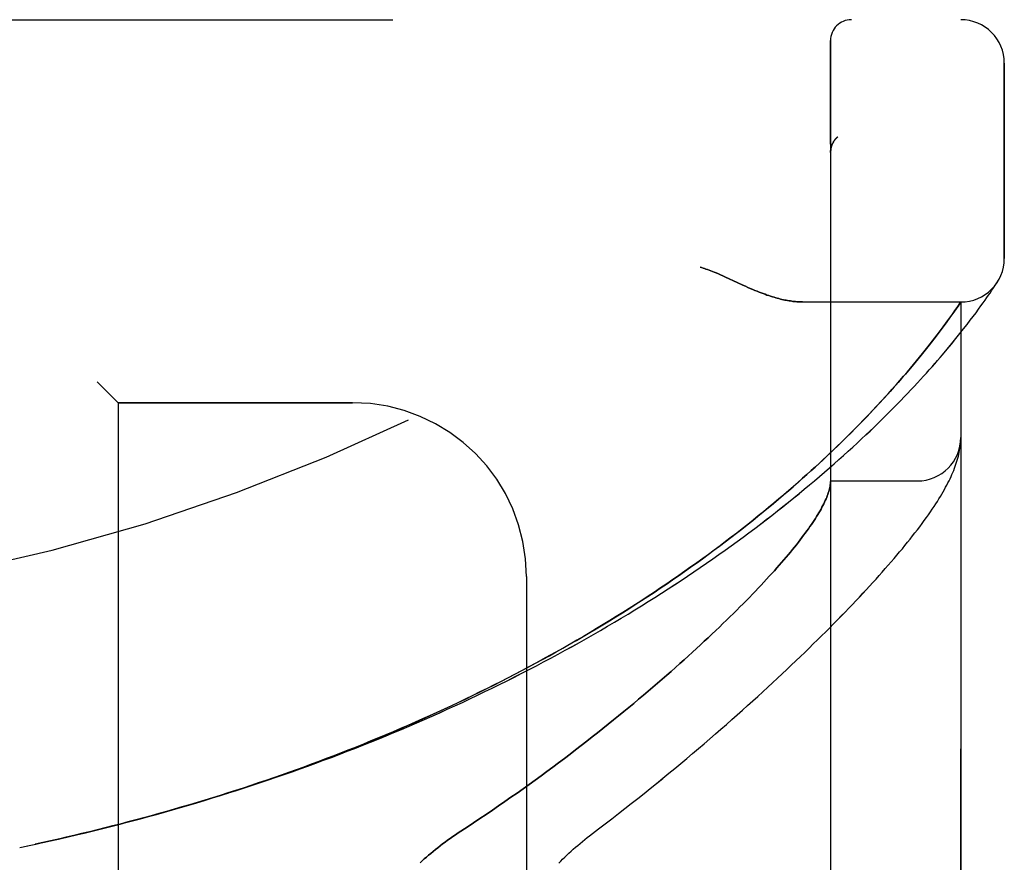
# Model space of a CAD drawing. Header units: inches. Extents: x 0 to 227, y 0 to 147.
# Tile 258 of 272: x 120.22 to 121.64, y 80.13 to 81.34. Entities that reach past the tile are written whole.
import ezdxf

# ---------------------------------------------------------------- set-up
doc = ezdxf.new("R2010")
doc.units = ezdxf.units.IN
doc.header["$LTSCALE"] = 12.466667
doc.header["$MEASUREMENT"] = 0
doc.linetypes.add('HIDDEN', pattern=[0.2, 0.1, -0.1])
doc.layers.add('LEFTHAND_DOOR_ASSEMBLY', color=7, linetype='CONTINUOUS')
doc.layers.add('RIGHTHAND_DOOR_ASSEMBLY', color=7, linetype='CONTINUOUS')

msp = doc.modelspace()

# ---------------------------------------------------------------- linework, layer by layer
at = {"layer": 'LEFTHAND_DOOR_ASSEMBLY', "color": 8, "linetype": 'HIDDEN'}
for p, q in [((119.513, 81.3436), (121.5767, 81.3436)), ((121.3892, 78.6711), (121.3892, 81.3136)), ((121.6392, 80.9999), (121.6392, 81.2811)), ((121.3995, 81.175), (121.3993, 81.1748)), ((121.3892, 81.1526), (121.3892, 81.1523)), ((121.238, 80.9733), (121.2547, 80.9655)), ((121.2547, 80.9655), (121.2629, 80.9617)), ((121.6187, 80.9502), (121.6214, 80.9542)), ((121.6214, 80.9542), (121.6237, 80.9577)), ((121.6237, 80.9577), (121.6256, 80.9605)), ((121.6256, 80.9605), (121.6275, 80.9633)), ((121.6275, 80.9633), (121.6295, 80.9664)), ((121.6292, 80.9659), (121.6288, 80.9654)), ((121.6292, 80.9659), (121.6295, 80.9664)), ((121.6088, 80.936), (121.6116, 80.94)), ((121.6116, 80.94), (121.6142, 80.9437)), ((121.6142, 80.9437), (121.6166, 80.9471)), ((121.6166, 80.9471), (121.6187, 80.9502)), ((121.3487, 80.9374), (121.5767, 80.9374)), ((121.5682, 80.9251), (121.5713, 80.9296)), ((121.5713, 80.9296), (121.5767, 80.9374)), ((121.5767, 79.0474), (121.5767, 80.9374)), ((121.5986, 80.922), (121.6023, 80.927)), ((121.6023, 80.927), (121.6056, 80.9316)), ((121.6056, 80.9316), (121.6088, 80.936)), ((121.5553, 80.907), (121.5589, 80.912)), ((121.5589, 80.912), (121.5623, 80.9167)), ((121.5623, 80.9167), (121.5654, 80.9211)), ((121.5654, 80.9211), (121.5682, 80.9251)), ((121.5903, 80.911), (121.5946, 80.9166)), ((121.5946, 80.9166), (121.5986, 80.922)), ((121.5471, 80.896), (121.5513, 80.9017)), ((121.5513, 80.9017), (121.5553, 80.907)), ((121.5754, 80.8919), (121.5807, 80.8986)), ((121.5807, 80.8986), (121.5857, 80.905)), ((121.5857, 80.905), (121.5903, 80.911)), ((121.5361, 80.8816), (121.5394, 80.8859)), ((121.5394, 80.8859), (121.5426, 80.8901)), ((121.5426, 80.8901), (121.5471, 80.896)), ((121.5636, 80.8774), (121.5697, 80.8848)), ((121.5697, 80.8848), (121.5754, 80.8919)), ((121.5253, 80.868), (121.5291, 80.8727)), ((121.5291, 80.8727), (121.5327, 80.8772)), ((121.5327, 80.8772), (121.5361, 80.8816)), ((121.5571, 80.8696), (121.5636, 80.8774)), ((121.5131, 80.8529), (121.5174, 80.8581)), ((121.5174, 80.8581), (121.5214, 80.8631)), ((121.5214, 80.8631), (121.5253, 80.868)), ((121.4993, 80.8364), (121.5041, 80.8421)), ((121.5041, 80.8421), (121.5087, 80.8476)), ((121.5087, 80.8476), (121.5131, 80.8529)), ((121.4891, 80.8245), (121.4943, 80.8305)), ((121.4943, 80.8305), (121.4993, 80.8364)), ((120.3342, 80.8224), (120.3642, 80.7924)), ((121.472, 80.8052), (121.4779, 80.8118)), ((121.4779, 80.8118), (121.4836, 80.8183)), ((121.4836, 80.8183), (121.4891, 80.8245)), ((121.4593, 80.7913), (121.4658, 80.7984)), ((121.4658, 80.7984), (121.472, 80.8052)), ((120.3642, 80.7924), (120.3642, 79.1924)), ((120.7017, 80.7924), (120.3642, 80.7924)), ((121.4453, 80.7765), (121.4524, 80.784)), ((121.4524, 80.784), (121.4593, 80.7913)), ((121.4378, 80.7687), (121.4453, 80.7765)), ((121.43, 80.7607), (121.4378, 80.7687)), ((121.5757, 80.729), (121.5758, 80.7297)), ((121.5758, 80.7297), (121.5759, 80.7304)), ((121.5759, 80.7304), (121.576, 80.7311)), ((121.576, 80.7311), (121.5761, 80.7318)), ((121.5761, 80.7318), (121.5762, 80.7325)), ((121.5762, 80.7332), (121.5763, 80.7338)), ((121.5762, 80.7325), (121.5762, 80.7332)), ((121.5763, 80.7338), (121.5764, 80.7345)), ((121.5764, 80.7352), (121.5765, 80.7359)), ((121.5764, 80.7345), (121.5764, 80.7352)), ((121.5765, 80.7366), (121.5766, 80.7373)), ((121.5765, 80.7359), (121.5765, 80.7366)), ((121.3892, 80.6799), (121.5142, 80.6799)), ((120.9517, 80.5424), (120.9517, 79.4424)), ((120.2227, 80.1524), (120.2342, 80.1548))]:
    msp.add_line(p, q, dxfattribs=at)
for points in [[(121.3954, 81.1706), (121.395, 81.1701), (121.3947, 81.1696), (121.3943, 81.1692), (121.394, 81.1687), (121.3937, 81.1681), (121.3934, 81.1676), (121.3931, 81.1671), (121.3928, 81.1666), (121.3925, 81.166), (121.3922, 81.1655), (121.392, 81.1649), (121.3917, 81.1644), (121.3915, 81.1638), (121.3912, 81.1632)], [(121.3954, 81.1706), (121.3956, 81.1708), (121.3957, 81.1711), (121.3959, 81.1713), (121.3961, 81.1715), (121.3963, 81.1717), (121.3965, 81.172), (121.3967, 81.1722), (121.3969, 81.1724), (121.3971, 81.1726), (121.3973, 81.1728), (121.3975, 81.1731), (121.3977, 81.1733), (121.3979, 81.1735), (121.3981, 81.1737), (121.3983, 81.1739), (121.3986, 81.1741), (121.3988, 81.1743), (121.399, 81.1746), (121.3993, 81.1748), (121.3995, 81.175)], [(121.3912, 81.1632), (121.391, 81.1627), (121.3908, 81.1621), (121.3906, 81.1615), (121.3904, 81.1609), (121.3903, 81.1603), (121.3901, 81.1597), (121.39, 81.1591), (121.3898, 81.1585), (121.3897, 81.1579), (121.3896, 81.1573), (121.3895, 81.1567), (121.3894, 81.1561), (121.3894, 81.1555), (121.3893, 81.1548), (121.3892, 81.1542), (121.3892, 81.1536), (121.3892, 81.153), (121.3892, 81.1526)], [(121.2017, 80.9874), (121.2037, 80.9868), (121.2058, 80.9862), (121.2079, 80.9855), (121.21, 80.9848), (121.2122, 80.984), (121.2145, 80.9832), (121.2169, 80.9823), (121.2193, 80.9814), (121.222, 80.9803), (121.2248, 80.9791), (121.2278, 80.9779), (121.231, 80.9765), (121.2344, 80.9749), (121.238, 80.9733)], [(121.2629, 80.9617), (121.2667, 80.96), (121.2703, 80.9584), (121.2738, 80.9569), (121.2772, 80.9554), (121.2804, 80.9541), (121.2836, 80.9528), (121.2866, 80.9516), (121.2895, 80.9504), (121.2924, 80.9494), (121.2951, 80.9484), (121.2978, 80.9474), (121.3004, 80.9465), (121.303, 80.9457), (121.3055, 80.9449), (121.3079, 80.9441), (121.3103, 80.9434), (121.3126, 80.9428), (121.3149, 80.9422), (121.3171, 80.9416), (121.3193, 80.9411), (121.3214, 80.9406), (121.3235, 80.9402), (121.3255, 80.9398), (121.3275, 80.9394), (121.3295, 80.9391), (121.3314, 80.9388), (121.3333, 80.9385), (121.3351, 80.9383), (121.337, 80.938), (121.3387, 80.9379), (121.3405, 80.9377), (121.3422, 80.9376), (121.3438, 80.9375), (121.3455, 80.9374), (121.3471, 80.9374), (121.3487, 80.9374)], [(120.2806, 80.165), (120.2922, 80.1677), (120.3038, 80.1704), (120.3154, 80.1731), (120.327, 80.1759), (120.3386, 80.1788), (120.3502, 80.1817), (120.3617, 80.1846), (120.3733, 80.1876), (120.3849, 80.1906), (120.3965, 80.1937), (120.408, 80.1968), (120.4196, 80.2), (120.4311, 80.2032), (120.4427, 80.2065), (120.4542, 80.2098), (120.4658, 80.2132), (120.4773, 80.2166), (120.4888, 80.2201), (120.5003, 80.2236), (120.5118, 80.2272), (120.5233, 80.2308), (120.5347, 80.2344), (120.5462, 80.2381), (120.5576, 80.2419), (120.5691, 80.2457), (120.5805, 80.2495), (120.5919, 80.2534), (120.6033, 80.2574), (120.6146, 80.2614), (120.626, 80.2654), (120.6373, 80.2695), (120.6487, 80.2736), (120.66, 80.2778), (120.6713, 80.282), (120.6825, 80.2863), (120.6938, 80.2907), (120.705, 80.295), (120.7162, 80.2995), (120.7274, 80.3039), (120.7385, 80.3084), (120.7497, 80.313), (120.7608, 80.3176), (120.7719, 80.3223), (120.7829, 80.327), (120.7939, 80.3317), (120.8049, 80.3365), (120.8159, 80.3414), (120.8269, 80.3463), (120.8378, 80.3512), (120.8487, 80.3562), (120.8595, 80.3612), (120.8703, 80.3663), (120.8811, 80.3714), (120.8919, 80.3766), (120.9026, 80.3818), (120.9132, 80.387), (120.9239, 80.3923), (120.9345, 80.3977), (120.945, 80.403), (120.9556, 80.4084), (120.966, 80.4139), (120.9765, 80.4194), (120.9869, 80.4249), (120.9972, 80.4305), (121.0075, 80.4361), (121.0178, 80.4418), (121.028, 80.4475), (121.0381, 80.4532), (121.0482, 80.459), (121.0583, 80.4648), (121.0683, 80.4706), (121.0782, 80.4765), (121.0881, 80.4824), (121.0979, 80.4883), (121.1077, 80.4942), (121.1174, 80.5002), (121.127, 80.5062), (121.1366, 80.5123), (121.1461, 80.5183), (121.1556, 80.5244), (121.165, 80.5306), (121.1743, 80.5367), (121.1835, 80.5429), (121.1927, 80.549), (121.2018, 80.5552), (121.2108, 80.5614), (121.2198, 80.5677), (121.2286, 80.5739), (121.2374, 80.5802), (121.2462, 80.5864), (121.2548, 80.5927), (121.2633, 80.599), (121.2718, 80.6052), (121.2802, 80.6115), (121.2885, 80.6178), (121.2967, 80.6241), (121.3048, 80.6303), (121.3128, 80.6366), (121.3207, 80.6429), (121.3285, 80.6491), (121.3363, 80.6553), (121.3439, 80.6616), (121.3514, 80.6678), (121.3589, 80.674), (121.3662, 80.6802), (121.3735, 80.6863), (121.3806, 80.6924), (121.3876, 80.6985), (121.3945, 80.7046), (121.4013, 80.7106), (121.408, 80.7166), (121.4146, 80.7226), (121.4211, 80.7285), (121.4275, 80.7344), (121.4338, 80.7402), (121.4399, 80.746), (121.446, 80.7517), (121.4519, 80.7574), (121.4577, 80.763), (121.4634, 80.7686), (121.469, 80.7741), (121.4745, 80.7796), (121.4798, 80.785), (121.485, 80.7903), (121.4902, 80.7956), (121.4952, 80.8008), (121.5001, 80.8059), (121.5049, 80.8109), (121.5096, 80.8159), (121.5141, 80.8208), (121.5186, 80.8257), (121.5229, 80.8304), (121.5271, 80.8351), (121.5313, 80.8397), (121.5353, 80.8442), (121.5392, 80.8487), (121.543, 80.853), (121.5467, 80.8573), (121.5503, 80.8615), (121.5571, 80.8696)], [(120.2783, 80.1645), (120.2895, 80.1671), (120.3006, 80.1697), (120.3117, 80.1723), (120.3228, 80.175), (120.334, 80.1777), (120.3451, 80.1805), (120.3562, 80.1833), (120.3673, 80.1861), (120.3784, 80.189), (120.3895, 80.192), (120.4005, 80.1949), (120.4116, 80.198), (120.4227, 80.201), (120.4338, 80.2042), (120.4448, 80.2073), (120.4559, 80.2105), (120.4669, 80.2138), (120.4779, 80.2171), (120.4889, 80.2204), (120.4999, 80.2238), (120.5109, 80.2273), (120.5219, 80.2307), (120.5329, 80.2343), (120.5439, 80.2378), (120.5548, 80.2414), (120.5657, 80.2451), (120.5767, 80.2488), (120.5876, 80.2526), (120.5985, 80.2564), (120.6093, 80.2602), (120.6202, 80.2641), (120.631, 80.268), (120.6418, 80.272), (120.6527, 80.276), (120.6634, 80.2801), (120.6742, 80.2842), (120.685, 80.2884), (120.6957, 80.2926), (120.7064, 80.2968), (120.7171, 80.3011), (120.7277, 80.3055), (120.7384, 80.3098), (120.749, 80.3143), (120.7596, 80.3187), (120.7701, 80.3233), (120.7807, 80.3278), (120.7912, 80.3324), (120.8016, 80.3371), (120.8121, 80.3418), (120.8225, 80.3465), (120.8329, 80.3513), (120.8433, 80.3562), (120.8536, 80.361), (120.8639, 80.366), (120.8742, 80.3709), (120.8844, 80.3759), (120.8946, 80.381), (120.9048, 80.3861), (120.9149, 80.3912), (120.925, 80.3964), (120.935, 80.4016), (120.945, 80.4068), (120.955, 80.4121), (120.9649, 80.4175), (120.9748, 80.4228), (120.9847, 80.4282), (120.9945, 80.4337), (121.0042, 80.4392), (121.0139, 80.4447), (121.0236, 80.4503), (121.0332, 80.4559), (121.0427, 80.4615), (121.0522, 80.4672), (121.0617, 80.4729), (121.0711, 80.4786), (121.0804, 80.4844), (121.0897, 80.4902), (121.099, 80.496), (121.1081, 80.5018), (121.1172, 80.5077), (121.1263, 80.5136), (121.1353, 80.5195), (121.1442, 80.5255), (121.1531, 80.5315), (121.1619, 80.5375), (121.1706, 80.5435), (121.1792, 80.5496), (121.1878, 80.5556), (121.1963, 80.5617), (121.2048, 80.5678), (121.2131, 80.5739), (121.2214, 80.58), (121.2296, 80.5861), (121.2378, 80.5922), (121.2458, 80.5984), (121.2538, 80.6045), (121.2617, 80.6106), (121.2695, 80.6168), (121.2772, 80.6229), (121.2848, 80.629), (121.2923, 80.6352), (121.2997, 80.6413), (121.3071, 80.6474), (121.3143, 80.6535), (121.3215, 80.6596), (121.3285, 80.6656), (121.3354, 80.6715), (121.3421, 80.6774), (121.3486, 80.6832), (121.3549, 80.6889), (121.3611, 80.6944), (121.367, 80.6998), (121.3728, 80.7051), (121.3784, 80.7103), (121.3838, 80.7154), (121.389, 80.7203), (121.3941, 80.7252), (121.399, 80.7299), (121.4038, 80.7346), (121.4085, 80.7391), (121.413, 80.7436), (121.4175, 80.748), (121.4218, 80.7523), (121.43, 80.7607)], [(121.5766, 80.7373), (121.5766, 80.7376), (121.5766, 80.738), (121.5766, 80.7384), (121.5766, 80.7387), (121.5767, 80.7391), (121.5767, 80.7395), (121.5767, 80.7398), (121.5767, 80.7402), (121.5767, 80.7406), (121.5767, 80.741), (121.5767, 80.7413), (121.5767, 80.7416)], [(121.0425, 80.1692), (121.0555, 80.1791), (121.0651, 80.1864), (121.0746, 80.1937), (121.084, 80.201), (121.0933, 80.2083), (121.1026, 80.2156), (121.1118, 80.2228), (121.1209, 80.2301), (121.1299, 80.2374), (121.1389, 80.2446), (121.1478, 80.2518), (121.1565, 80.2591), (121.1652, 80.2662), (121.1738, 80.2734), (121.1824, 80.2805), (121.1908, 80.2876), (121.1991, 80.2947), (121.2074, 80.3017), (121.2155, 80.3087), (121.2236, 80.3157), (121.2315, 80.3226), (121.2394, 80.3295), (121.2471, 80.3363), (121.2548, 80.3431), (121.2624, 80.3498), (121.2699, 80.3565), (121.2773, 80.3632), (121.2845, 80.3698), (121.2917, 80.3764), (121.2988, 80.3829), (121.3058, 80.3894), (121.3127, 80.3958), (121.3195, 80.4021), (121.3262, 80.4084), (121.3328, 80.4147), (121.3393, 80.4209), (121.3458, 80.427), (121.3521, 80.4331), (121.3583, 80.4392), (121.3644, 80.4452), (121.3705, 80.4511), (121.3764, 80.457), (121.3823, 80.4628), (121.388, 80.4686), (121.3937, 80.4743), (121.3993, 80.4799), (121.4047, 80.4855), (121.4101, 80.4911), (121.4154, 80.4966), (121.4207, 80.502), (121.4258, 80.5074), (121.4308, 80.5128), (121.4358, 80.518), (121.4406, 80.5233), (121.4454, 80.5285), (121.4501, 80.5336), (121.4547, 80.5387), (121.4592, 80.5437), (121.4637, 80.5487), (121.468, 80.5536), (121.4723, 80.5585), (121.4765, 80.5633), (121.4806, 80.5681), (121.4846, 80.5729), (121.4886, 80.5776), (121.4925, 80.5823), (121.4963, 80.5869), (121.5, 80.5915), (121.5036, 80.596), (121.5072, 80.6006), (121.5107, 80.6051), (121.5142, 80.6096), (121.5175, 80.614), (121.5208, 80.6184), (121.524, 80.6227), (121.5271, 80.627), (121.53, 80.6312), (121.5329, 80.6352), (121.5356, 80.6392), (121.5381, 80.6431), (121.5406, 80.6468), (121.5429, 80.6504), (121.5451, 80.654), (121.5473, 80.6575), (121.5493, 80.6609), (121.5512, 80.6642), (121.5531, 80.6674), (121.5548, 80.6707), (121.5565, 80.6738), (121.5581, 80.6769), (121.5597, 80.68), (121.5612, 80.6831), (121.5626, 80.6861), (121.5639, 80.6891), (121.5652, 80.6921), (121.5664, 80.695), (121.5676, 80.698), (121.5686, 80.7009), (121.5697, 80.7038), (121.5706, 80.7067), (121.5715, 80.7096), (121.5723, 80.7125), (121.5731, 80.7153), (121.5738, 80.7181), (121.5744, 80.7209), (121.5749, 80.7237), (121.5753, 80.7264), (121.5757, 80.729)], [(121.389, 80.6758), (121.3888, 80.6741), (121.3885, 80.6723), (121.3882, 80.6704), (121.3877, 80.6685), (121.3872, 80.6666), (121.3867, 80.6646), (121.386, 80.6626), (121.3853, 80.6605), (121.3845, 80.6583), (121.3837, 80.6561), (121.3827, 80.6539), (121.3817, 80.6516), (121.3806, 80.6492), (121.3795, 80.6469), (121.3782, 80.6444), (121.3769, 80.6419), (121.3755, 80.6394), (121.3741, 80.6368), (121.3725, 80.6341), (121.3709, 80.6314), (121.3692, 80.6287), (121.3675, 80.6259), (121.3656, 80.623), (121.3637, 80.6201), (121.3617, 80.6172), (121.3596, 80.6141), (121.3575, 80.6111), (121.3552, 80.608), (121.3529, 80.6048), (121.3505, 80.6016), (121.3481, 80.5983), (121.3455, 80.5949), (121.3429, 80.5916), (121.3402, 80.5881), (121.3374, 80.5846), (121.3345, 80.5811), (121.3315, 80.5775), (121.3285, 80.5738), (121.3253, 80.5701), (121.3221, 80.5663), (121.3188, 80.5625), (121.3154, 80.5586), (121.312, 80.5547), (121.3084, 80.5507), (121.3048, 80.5467), (121.301, 80.5426), (121.2972, 80.5384), (121.2933, 80.5342), (121.2893, 80.5299), (121.2853, 80.5256), (121.2811, 80.5212), (121.2768, 80.5168), (121.2725, 80.5123), (121.2681, 80.5078), (121.2635, 80.5032), (121.2589, 80.4985), (121.2542, 80.4938), (121.2494, 80.4891), (121.2445, 80.4842), (121.2395, 80.4794), (121.2344, 80.4745), (121.2293, 80.4695), (121.224, 80.4645), (121.2186, 80.4594), (121.2132, 80.4542), (121.2076, 80.4491), (121.202, 80.4438), (121.1963, 80.4385), (121.1904, 80.4332), (121.1845, 80.4278), (121.1785, 80.4224), (121.1724, 80.4169), (121.1662, 80.4114), (121.1599, 80.4058), (121.1535, 80.4002), (121.147, 80.3946), (121.1404, 80.3888), (121.1337, 80.3831), (121.1269, 80.3773), (121.1201, 80.3715), (121.1131, 80.3656), (121.106, 80.3597), (121.0989, 80.3538), (121.0916, 80.3478), (121.0843, 80.3418), (121.0769, 80.3358), (121.0694, 80.3297), (121.0618, 80.3237), (121.0541, 80.3175), (121.0463, 80.3114), (121.0385, 80.3053), (121.0306, 80.2991), (121.0225, 80.2929), (121.0144, 80.2867), (121.0063, 80.2805), (120.998, 80.2743), (120.9897, 80.2681), (120.9813, 80.2618), (120.9728, 80.2556), (120.9643, 80.2494), (120.9557, 80.2431), (120.947, 80.2369), (120.9383, 80.2307), (120.9295, 80.2245), (120.9206, 80.2183), (120.9117, 80.2122), (120.9028, 80.2061), (120.8938, 80.2), (120.8847, 80.1939), (120.8757, 80.1878), (120.8665, 80.1818), (120.8535, 80.1733)], [(121.3892, 80.6789), (121.3892, 80.6786), (121.3892, 80.6783), (121.3892, 80.678), (121.3892, 80.6776), (121.3891, 80.6772), (121.3891, 80.6768), (121.389, 80.6763), (121.389, 80.6758)], [(120.2338, 80.1548), (120.2458, 80.1573), (120.2574, 80.1598), (120.269, 80.1624)], [(120.245, 80.1571), (120.2561, 80.1595), (120.2672, 80.162), (120.2806, 80.165)], [(120.8535, 80.1733), (120.8496, 80.1707), (120.8458, 80.168), (120.842, 80.1654), (120.8383, 80.1628), (120.8346, 80.1601), (120.8311, 80.1574), (120.8275, 80.1547), (120.8241, 80.152), (120.8207, 80.1493), (120.8174, 80.1466), (120.8141, 80.1439), (120.8109, 80.1412), (120.8078, 80.1385), (120.8048, 80.1358), (120.8018, 80.1331), (120.7989, 80.1304)], [(120.9982, 80.1297), (121.001, 80.1326), (121.0038, 80.1354), (121.0068, 80.1383), (121.0097, 80.1412), (121.0128, 80.1441), (121.0159, 80.1469), (121.0191, 80.1498), (121.0223, 80.1526), (121.0255, 80.1554), (121.0289, 80.1582), (121.0322, 80.161), (121.0356, 80.1638), (121.0391, 80.1665), (121.0425, 80.1692)]]:
    msp.add_lwpolyline(points, dxfattribs=at)
for centre, radius, start, end in [((119.5767, 83.2675), 2.7751, 270, 316.1116), ((121.4192, 81.3136), 0.03, 90, 180), ((121.5767, 81.2811), 0.0625, 0, 90), ((121.5767, 80.9999), 0.0625, 270, 360), ((120.7017, 80.5424), 0.25, 0, 90), ((121.5142, 80.7424), 0.0625, 270, 360)]:
    msp.add_arc(centre, radius, start, end, dxfattribs=at)
at = {"layer": 'RIGHTHAND_DOOR_ASSEMBLY', "color": 8, "linetype": 'HIDDEN'}
for p, q in [((119.513, 81.3436), (121.5767, 81.3436)), ((121.3892, 81.3136), (121.3892, 78.6711)), ((121.6392, 81.2811), (121.6392, 80.9999)), ((121.3995, 81.175), (121.3993, 81.1748)), ((121.3892, 81.1523), (121.3892, 81.1525)), ((121.2547, 80.9655), (121.238, 80.9733)), ((121.2629, 80.9617), (121.2547, 80.9655)), ((121.6187, 80.9502), (121.6214, 80.9542)), ((121.6214, 80.9542), (121.6237, 80.9577)), ((121.6237, 80.9577), (121.6256, 80.9605)), ((121.6256, 80.9605), (121.6275, 80.9633)), ((121.6275, 80.9633), (121.6292, 80.9659)), ((121.6088, 80.936), (121.6116, 80.94)), ((121.6116, 80.94), (121.6142, 80.9437)), ((121.6142, 80.9437), (121.6165, 80.9471)), ((121.6165, 80.9471), (121.6187, 80.9502)), ((121.3487, 80.9374), (121.5767, 80.9374)), ((121.5698, 80.9274), (121.5664, 80.9225)), ((121.5726, 80.9314), (121.5698, 80.9274)), ((121.5767, 80.9374), (121.5726, 80.9314)), ((121.5767, 80.9374), (121.5767, 79.0474)), ((121.5986, 80.922), (121.6022, 80.927)), ((121.6022, 80.927), (121.6056, 80.9316)), ((121.6056, 80.9316), (121.6088, 80.936)), ((121.56, 80.9136), (121.5565, 80.9087)), ((121.5633, 80.9182), (121.56, 80.9136)), ((121.5664, 80.9225), (121.5633, 80.9182)), ((121.5903, 80.911), (121.5946, 80.9166)), ((121.5946, 80.9166), (121.5986, 80.922)), ((121.5485, 80.898), (121.5441, 80.8921)), ((121.5527, 80.9035), (121.5485, 80.898)), ((121.5565, 80.9087), (121.5527, 80.9035)), ((121.5754, 80.8918), (121.5807, 80.8986)), ((121.5807, 80.8986), (121.5857, 80.9049)), ((121.5857, 80.9049), (121.5903, 80.911)), ((121.5378, 80.8838), (121.5344, 80.8795)), ((121.541, 80.888), (121.5378, 80.8838)), ((121.5441, 80.8921), (121.541, 80.888)), ((121.5636, 80.8773), (121.5697, 80.8848)), ((121.5697, 80.8848), (121.5754, 80.8918)), ((121.5272, 80.8703), (121.5234, 80.8656)), ((121.5309, 80.875), (121.5272, 80.8703)), ((121.5344, 80.8795), (121.5309, 80.875)), ((121.5571, 80.8696), (121.5636, 80.8773)), ((121.5153, 80.8556), (121.511, 80.8503)), ((121.5195, 80.8606), (121.5153, 80.8556)), ((121.5234, 80.8656), (121.5195, 80.8606)), ((121.5065, 80.8449), (121.5018, 80.8393)), ((121.511, 80.8503), (121.5065, 80.8449)), ((121.4918, 80.8276), (121.4864, 80.8215)), ((121.4969, 80.8336), (121.4918, 80.8276)), ((121.5018, 80.8393), (121.4969, 80.8336)), ((120.3642, 80.7924), (120.3342, 80.8224)), ((121.4809, 80.8152), (121.4751, 80.8087)), ((121.4864, 80.8215), (121.4809, 80.8152)), ((121.469, 80.802), (121.4627, 80.795)), ((121.4751, 80.8087), (121.469, 80.802)), ((120.3642, 80.7924), (120.3642, 79.1924)), ((120.3642, 80.7924), (120.7017, 80.7924)), ((121.456, 80.7879), (121.4491, 80.7805)), ((121.4627, 80.795), (121.456, 80.7879)), ((121.4418, 80.7728), (121.4342, 80.7649)), ((121.4491, 80.7805), (121.4418, 80.7728)), ((121.4342, 80.7649), (121.4262, 80.7568)), ((121.5757, 80.729), (121.5759, 80.7301)), ((121.5759, 80.7301), (121.576, 80.7308)), ((121.576, 80.7315), (121.5761, 80.7322)), ((121.576, 80.7308), (121.576, 80.7315)), ((121.5761, 80.7322), (121.5762, 80.7328)), ((121.5762, 80.7328), (121.5763, 80.7335)), ((121.5763, 80.7342), (121.5764, 80.7349)), ((121.5763, 80.7335), (121.5763, 80.7342)), ((121.5764, 80.7349), (121.5765, 80.7355)), ((121.5765, 80.7362), (121.5766, 80.7369)), ((121.5765, 80.7355), (121.5765, 80.7362)), ((121.3892, 80.6799), (121.5142, 80.6799)), ((120.9517, 80.5424), (120.9517, 79.4424)), ((120.2227, 80.1524), (120.2342, 80.1548))]:
    msp.add_line(p, q, dxfattribs=at)
for points in [[(121.3912, 81.1631), (121.3914, 81.1637), (121.3917, 81.1643), (121.3919, 81.1649), (121.3922, 81.1654), (121.3925, 81.166), (121.3928, 81.1665), (121.3931, 81.1671), (121.3934, 81.1676), (121.3937, 81.1681), (121.394, 81.1686), (121.3943, 81.1691), (121.3947, 81.1696), (121.395, 81.1701), (121.3954, 81.1706)], [(121.3995, 81.175), (121.3993, 81.1748), (121.399, 81.1746), (121.3988, 81.1744), (121.3986, 81.1741), (121.3984, 81.1739), (121.3981, 81.1737), (121.3979, 81.1735), (121.3977, 81.1733), (121.3975, 81.1731), (121.3973, 81.1729), (121.3971, 81.1726), (121.3969, 81.1724), (121.3967, 81.1722), (121.3965, 81.172), (121.3963, 81.1718), (121.3961, 81.1715), (121.3959, 81.1713), (121.3958, 81.1711), (121.3956, 81.1708), (121.3954, 81.1706)], [(121.3892, 81.1525), (121.3892, 81.153), (121.3892, 81.1536), (121.3892, 81.1542), (121.3893, 81.1548), (121.3893, 81.1554), (121.3894, 81.156), (121.3895, 81.1566), (121.3896, 81.1573), (121.3897, 81.1579), (121.3898, 81.1585), (121.39, 81.1591), (121.3901, 81.1597), (121.3903, 81.1602), (121.3904, 81.1608), (121.3906, 81.1614), (121.3908, 81.162), (121.391, 81.1626), (121.3912, 81.1631)], [(121.238, 80.9733), (121.2344, 80.9749), (121.231, 80.9765), (121.2278, 80.9779), (121.2248, 80.9791), (121.222, 80.9803), (121.2193, 80.9814), (121.2169, 80.9823), (121.2145, 80.9832), (121.2122, 80.984), (121.21, 80.9848), (121.2079, 80.9855), (121.2058, 80.9862), (121.2037, 80.9868), (121.2017, 80.9874)], [(121.3487, 80.9374), (121.3471, 80.9374), (121.3455, 80.9374), (121.3438, 80.9375), (121.3422, 80.9376), (121.3405, 80.9377), (121.3387, 80.9379), (121.337, 80.938), (121.3351, 80.9383), (121.3333, 80.9385), (121.3314, 80.9388), (121.3295, 80.9391), (121.3275, 80.9394), (121.3255, 80.9398), (121.3235, 80.9402), (121.3214, 80.9406), (121.3193, 80.9411), (121.3171, 80.9416), (121.3149, 80.9422), (121.3126, 80.9428), (121.3103, 80.9434), (121.3079, 80.9441), (121.3055, 80.9449), (121.303, 80.9457), (121.3004, 80.9465), (121.2978, 80.9474), (121.2951, 80.9484), (121.2924, 80.9494), (121.2895, 80.9504), (121.2866, 80.9516), (121.2836, 80.9528), (121.2804, 80.9541), (121.2772, 80.9554), (121.2738, 80.9569), (121.2703, 80.9584), (121.2667, 80.96), (121.2629, 80.9617)], [(120.2806, 80.165), (120.2922, 80.1677), (120.3038, 80.1704), (120.3154, 80.1731), (120.327, 80.1759), (120.3386, 80.1788), (120.3502, 80.1817), (120.3617, 80.1846), (120.3733, 80.1876), (120.3849, 80.1906), (120.3965, 80.1937), (120.408, 80.1968), (120.4196, 80.2), (120.4311, 80.2032), (120.4427, 80.2065), (120.4542, 80.2098), (120.4657, 80.2132), (120.4773, 80.2166), (120.4888, 80.2201), (120.5003, 80.2236), (120.5118, 80.2272), (120.5233, 80.2308), (120.5347, 80.2344), (120.5462, 80.2381), (120.5576, 80.2419), (120.569, 80.2457), (120.5805, 80.2495), (120.5919, 80.2534), (120.6033, 80.2574), (120.6146, 80.2614), (120.626, 80.2654), (120.6373, 80.2695), (120.6486, 80.2736), (120.6599, 80.2778), (120.6712, 80.282), (120.6825, 80.2863), (120.6937, 80.2907), (120.705, 80.295), (120.7162, 80.2995), (120.7273, 80.3039), (120.7385, 80.3084), (120.7496, 80.313), (120.7607, 80.3176), (120.7718, 80.3223), (120.7829, 80.327), (120.7939, 80.3317), (120.8049, 80.3365), (120.8159, 80.3414), (120.8268, 80.3463), (120.8377, 80.3512), (120.8486, 80.3562), (120.8595, 80.3612), (120.8703, 80.3663), (120.8811, 80.3714), (120.8918, 80.3766), (120.9025, 80.3818), (120.9132, 80.387), (120.9239, 80.3923), (120.9345, 80.3976), (120.945, 80.403), (120.9555, 80.4084), (120.966, 80.4139), (120.9764, 80.4194), (120.9868, 80.4249), (120.9972, 80.4305), (121.0075, 80.4361), (121.0177, 80.4418), (121.0279, 80.4475), (121.0381, 80.4532), (121.0482, 80.4589), (121.0582, 80.4647), (121.0682, 80.4706), (121.0782, 80.4764), (121.088, 80.4823), (121.0979, 80.4883), (121.1076, 80.4942), (121.1173, 80.5002), (121.127, 80.5062), (121.1366, 80.5123), (121.1461, 80.5183), (121.1555, 80.5244), (121.1649, 80.5305), (121.1742, 80.5367), (121.1835, 80.5428), (121.1927, 80.549), (121.2018, 80.5552), (121.2108, 80.5614), (121.2197, 80.5676), (121.2286, 80.5739), (121.2374, 80.5801), (121.2461, 80.5864), (121.2548, 80.5927), (121.2633, 80.5989), (121.2718, 80.6052), (121.2801, 80.6115), (121.2884, 80.6178), (121.2966, 80.624), (121.3047, 80.6303), (121.3127, 80.6366), (121.3207, 80.6428), (121.3285, 80.6491), (121.3362, 80.6553), (121.3439, 80.6615), (121.3514, 80.6678), (121.3588, 80.674), (121.3662, 80.6801), (121.3734, 80.6863), (121.3806, 80.6924), (121.3876, 80.6985), (121.3945, 80.7046), (121.4013, 80.7106), (121.408, 80.7166), (121.4146, 80.7225), (121.4211, 80.7285), (121.4275, 80.7343), (121.4337, 80.7402), (121.4399, 80.746), (121.4459, 80.7517), (121.4519, 80.7574), (121.4577, 80.763), (121.4634, 80.7686), (121.469, 80.7741), (121.4744, 80.7796), (121.4798, 80.7849), (121.485, 80.7903), (121.4902, 80.7955), (121.4952, 80.8007), (121.5001, 80.8059), (121.5049, 80.8109), (121.5095, 80.8159), (121.5141, 80.8208), (121.5185, 80.8256), (121.5229, 80.8304), (121.5271, 80.8351), (121.5312, 80.8397), (121.5353, 80.8442), (121.5392, 80.8486), (121.543, 80.853), (121.5467, 80.8573), (121.5502, 80.8615), (121.5571, 80.8696)], [(121.4262, 80.7568), (121.4177, 80.7482), (121.4133, 80.7438), (121.4087, 80.7394), (121.4041, 80.7348), (121.3993, 80.7302), (121.3944, 80.7255), (121.3893, 80.7206), (121.3841, 80.7157), (121.3787, 80.7106), (121.3732, 80.7055), (121.3674, 80.7002), (121.3615, 80.6948), (121.3553, 80.6892), (121.349, 80.6836), (121.3425, 80.6778), (121.3358, 80.6719), (121.329, 80.666), (121.322, 80.66), (121.3148, 80.6539), (121.3076, 80.6478), (121.3002, 80.6417), (121.2928, 80.6356), (121.2853, 80.6295), (121.2777, 80.6233), (121.27, 80.6172), (121.2622, 80.6111), (121.2543, 80.6049), (121.2463, 80.5988), (121.2383, 80.5926), (121.2302, 80.5865), (121.2219, 80.5804), (121.2137, 80.5742), (121.2053, 80.5681), (121.1969, 80.562), (121.1883, 80.556), (121.1798, 80.5499), (121.1711, 80.5439), (121.1624, 80.5378), (121.1536, 80.5318), (121.1447, 80.5258), (121.1358, 80.5199), (121.1268, 80.5139), (121.1177, 80.508), (121.1086, 80.5021), (121.0995, 80.4963), (121.0902, 80.4905), (121.0809, 80.4847), (121.0716, 80.4789), (121.0622, 80.4731), (121.0527, 80.4674), (121.0432, 80.4618), (121.0336, 80.4561), (121.024, 80.4505), (121.0144, 80.445), (121.0047, 80.4394), (120.9949, 80.4339), (120.9851, 80.4285), (120.9753, 80.4231), (120.9654, 80.4177), (120.9554, 80.4124), (120.9455, 80.4071), (120.9355, 80.4018), (120.9254, 80.3966), (120.9153, 80.3914), (120.9052, 80.3863), (120.895, 80.3812), (120.8848, 80.3761), (120.8746, 80.3711), (120.8643, 80.3661), (120.854, 80.3612), (120.8437, 80.3563), (120.8333, 80.3515), (120.8229, 80.3467), (120.8125, 80.342), (120.802, 80.3373), (120.7915, 80.3326), (120.781, 80.328), (120.7705, 80.3234), (120.7599, 80.3189), (120.7493, 80.3144), (120.7387, 80.31), (120.728, 80.3056), (120.7174, 80.3012), (120.7067, 80.2969), (120.696, 80.2927), (120.6852, 80.2885), (120.6745, 80.2843), (120.6637, 80.2802), (120.6529, 80.2761), (120.6421, 80.2721), (120.6313, 80.2681), (120.6204, 80.2642), (120.6096, 80.2603), (120.5987, 80.2564), (120.5878, 80.2526), (120.5769, 80.2489), (120.566, 80.2452), (120.555, 80.2415), (120.5441, 80.2379), (120.5331, 80.2343), (120.5221, 80.2308), (120.5111, 80.2273), (120.5001, 80.2239), (120.4891, 80.2205), (120.4781, 80.2171), (120.467, 80.2138), (120.456, 80.2106), (120.445, 80.2074), (120.4339, 80.2042), (120.4228, 80.2011), (120.4117, 80.198), (120.4007, 80.195), (120.3896, 80.192), (120.3785, 80.189), (120.3674, 80.1861), (120.3563, 80.1833), (120.3451, 80.1805), (120.334, 80.1777), (120.3229, 80.175), (120.3118, 80.1723), (120.3006, 80.1697), (120.2895, 80.1671), (120.2784, 80.1645)], [(121.5766, 80.7369), (121.5766, 80.7373), (121.5766, 80.7376), (121.5766, 80.738), (121.5766, 80.7384), (121.5766, 80.7387), (121.5767, 80.7391), (121.5767, 80.7395), (121.5767, 80.7399), (121.5767, 80.7402), (121.5767, 80.7406), (121.5767, 80.741), (121.5767, 80.7413)], [(121.0425, 80.1692), (121.0555, 80.1791), (121.0651, 80.1864), (121.0746, 80.1937), (121.084, 80.201), (121.0933, 80.2083), (121.1026, 80.2156), (121.1118, 80.2228), (121.1209, 80.2301), (121.1299, 80.2374), (121.1389, 80.2446), (121.1478, 80.2519), (121.1565, 80.2591), (121.1652, 80.2662), (121.1738, 80.2734), (121.1824, 80.2805), (121.1908, 80.2876), (121.1991, 80.2947), (121.2074, 80.3017), (121.2155, 80.3087), (121.2236, 80.3157), (121.2315, 80.3226), (121.2394, 80.3295), (121.2472, 80.3363), (121.2548, 80.3431), (121.2624, 80.3498), (121.2699, 80.3566), (121.2773, 80.3632), (121.2846, 80.3698), (121.2917, 80.3764), (121.2988, 80.3829), (121.3058, 80.3894), (121.3127, 80.3958), (121.3195, 80.4021), (121.3262, 80.4084), (121.3328, 80.4147), (121.3394, 80.4209), (121.3458, 80.427), (121.3521, 80.4331), (121.3583, 80.4392), (121.3644, 80.4452), (121.3705, 80.4511), (121.3764, 80.457), (121.3823, 80.4628), (121.388, 80.4686), (121.3937, 80.4743), (121.3993, 80.4799), (121.4048, 80.4855), (121.4101, 80.4911), (121.4155, 80.4966), (121.4207, 80.502), (121.4258, 80.5074), (121.4308, 80.5128), (121.4358, 80.5181), (121.4406, 80.5233), (121.4454, 80.5285), (121.4501, 80.5336), (121.4547, 80.5387), (121.4592, 80.5437), (121.4637, 80.5487), (121.468, 80.5536), (121.4723, 80.5585), (121.4765, 80.5634), (121.4806, 80.5682), (121.4846, 80.5729), (121.4886, 80.5776), (121.4925, 80.5823), (121.4963, 80.5869), (121.5, 80.5915), (121.5036, 80.596), (121.5072, 80.6006), (121.5107, 80.6051), (121.5142, 80.6096), (121.5176, 80.614), (121.5208, 80.6184), (121.524, 80.6228), (121.5271, 80.627), (121.53, 80.6312), (121.5329, 80.6353), (121.5356, 80.6392), (121.5381, 80.6431), (121.5406, 80.6468), (121.5429, 80.6504), (121.5451, 80.654), (121.5473, 80.6575), (121.5493, 80.6609), (121.5512, 80.6642), (121.5531, 80.6674), (121.5548, 80.6707), (121.5565, 80.6738), (121.5581, 80.677), (121.5597, 80.68), (121.5612, 80.6831), (121.5626, 80.6861), (121.5639, 80.6891), (121.5652, 80.6921), (121.5664, 80.695), (121.5676, 80.698), (121.5686, 80.7009), (121.5697, 80.7038), (121.5706, 80.7067), (121.5715, 80.7096), (121.5723, 80.7125), (121.5731, 80.7153), (121.5738, 80.7181), (121.5744, 80.7209), (121.5749, 80.7237), (121.5753, 80.7264), (121.5757, 80.729)], [(120.8535, 80.1733), (120.8665, 80.1818), (120.8757, 80.1878), (120.8847, 80.1939), (120.8938, 80.2), (120.9028, 80.2061), (120.9117, 80.2122), (120.9206, 80.2183), (120.9295, 80.2245), (120.9383, 80.2307), (120.947, 80.2369), (120.9557, 80.2431), (120.9643, 80.2494), (120.9728, 80.2556), (120.9813, 80.2618), (120.9897, 80.2681), (120.998, 80.2743), (121.0063, 80.2805), (121.0144, 80.2867), (121.0225, 80.2929), (121.0306, 80.2991), (121.0385, 80.3053), (121.0463, 80.3114), (121.0541, 80.3175), (121.0618, 80.3237), (121.0694, 80.3297), (121.0769, 80.3358), (121.0843, 80.3418), (121.0916, 80.3478), (121.0989, 80.3538), (121.106, 80.3597), (121.1131, 80.3656), (121.1201, 80.3715), (121.1269, 80.3773), (121.1337, 80.3831), (121.1404, 80.3888), (121.147, 80.3946), (121.1535, 80.4002), (121.1599, 80.4058), (121.1662, 80.4114), (121.1724, 80.4169), (121.1785, 80.4224), (121.1845, 80.4278), (121.1904, 80.4332), (121.1963, 80.4385), (121.202, 80.4438), (121.2076, 80.4491), (121.2132, 80.4542), (121.2186, 80.4594), (121.224, 80.4645), (121.2293, 80.4695), (121.2344, 80.4745), (121.2395, 80.4794), (121.2445, 80.4842), (121.2494, 80.4891), (121.2542, 80.4938), (121.2589, 80.4985), (121.2635, 80.5032), (121.2681, 80.5078), (121.2725, 80.5123), (121.2768, 80.5168), (121.2811, 80.5212), (121.2853, 80.5256), (121.2893, 80.5299), (121.2933, 80.5342), (121.2972, 80.5384), (121.301, 80.5426), (121.3048, 80.5467), (121.3084, 80.5507), (121.312, 80.5547), (121.3154, 80.5586), (121.3188, 80.5625), (121.3221, 80.5663), (121.3253, 80.5701), (121.3285, 80.5738), (121.3315, 80.5775), (121.3345, 80.5811), (121.3374, 80.5846), (121.3402, 80.5881), (121.3429, 80.5916), (121.3455, 80.5949), (121.3481, 80.5983), (121.3505, 80.6016), (121.3529, 80.6048), (121.3552, 80.608), (121.3575, 80.6111), (121.3596, 80.6141), (121.3617, 80.6172), (121.3637, 80.6201), (121.3656, 80.623), (121.3675, 80.6259), (121.3692, 80.6287), (121.3709, 80.6314), (121.3725, 80.6341), (121.3741, 80.6368), (121.3755, 80.6394), (121.3769, 80.6419), (121.3782, 80.6444), (121.3795, 80.6469), (121.3806, 80.6492), (121.3817, 80.6516), (121.3827, 80.6539), (121.3837, 80.6561), (121.3845, 80.6583), (121.3853, 80.6605), (121.386, 80.6626), (121.3867, 80.6646), (121.3872, 80.6666), (121.3877, 80.6685), (121.3882, 80.6704), (121.3885, 80.6723), (121.3888, 80.6741), (121.389, 80.6758)], [(121.389, 80.6758), (121.389, 80.6763), (121.3891, 80.6768), (121.3891, 80.6772), (121.3892, 80.6776), (121.3892, 80.678), (121.3892, 80.6783), (121.3892, 80.6786), (121.3892, 80.6789)], [(120.2338, 80.1548), (120.2458, 80.1573), (120.2574, 80.1598), (120.269, 80.1624)], [(120.2806, 80.165), (120.2672, 80.162), (120.2561, 80.1596), (120.245, 80.1571)], [(120.7989, 80.1304), (120.8018, 80.1331), (120.8048, 80.1358), (120.8078, 80.1385), (120.8109, 80.1412), (120.8141, 80.1439), (120.8174, 80.1466), (120.8207, 80.1493), (120.8241, 80.152), (120.8275, 80.1547), (120.8311, 80.1574), (120.8346, 80.1601), (120.8383, 80.1628), (120.842, 80.1654), (120.8458, 80.168), (120.8496, 80.1707), (120.8535, 80.1733)], [(120.9982, 80.1297), (121.001, 80.1326), (121.0038, 80.1355), (121.0068, 80.1383), (121.0098, 80.1412), (121.0128, 80.1441), (121.0159, 80.1469), (121.0191, 80.1498), (121.0223, 80.1526), (121.0256, 80.1554), (121.0289, 80.1582), (121.0322, 80.161), (121.0356, 80.1638), (121.0391, 80.1665), (121.0425, 80.1692)]]:
    msp.add_lwpolyline(points, dxfattribs=at)
for centre, radius, start, end in [((119.5767, 83.2675), 2.7751, 270, 316.1116), ((121.4192, 81.3136), 0.03, 90, 180), ((121.5767, 81.2811), 0.0625, 0, 90), ((121.5767, 80.9999), 0.0625, 270, 360), ((120.7017, 80.5424), 0.25, 0, 90), ((121.5142, 80.7424), 0.0625, 270, 360)]:
    msp.add_arc(centre, radius, start, end, dxfattribs=at)

doc.saveas('drawing.dxf')
